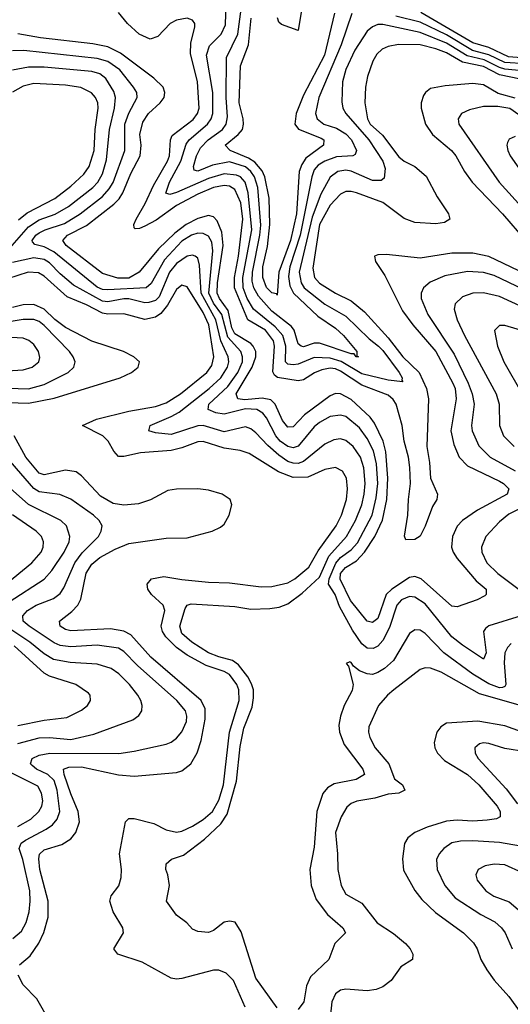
# Model space of a CAD drawing. Header units: inches. Extents: x 990535 to 1117859, y 769386 to 892122.
# Tile 558 of 656: x 1081157 to 1083011, y 803480 to 807205. Entities that reach past the tile are written whole.
import ezdxf

# ---------------------------------------------------------------- set-up
doc = ezdxf.new("R2010")
doc.units = ezdxf.units.IN
doc.header["$MEASUREMENT"] = 0
doc.layers.add('B0880', color=7, linetype='Continuous')

msp = doc.modelspace()

# ---------------------------------------------------------------- linework, layer by layer
at = {"layer": 'B0880', "color": 5}
for points, elevation in [([(1083071.7, 807010), (1082990, 807017.6), (1082970, 807023.4), (1082913, 807053), (1082848.1, 807068.1), (1082770, 807116.4), (1082670, 807156), (1082530, 807186.2), (1082510, 807186.3), (1082490, 807178.4), (1082470, 807161.8), (1082423.9, 807090), (1082390, 807015.8), (1082376.6, 806970), (1082374.5, 806894.5), (1082378.4, 806870), (1082389.1, 806850), (1082476.1, 806750), (1082529.7, 806670), (1082538, 806642), (1082534.5, 806605.5), (1082523.3, 806596.7), (1082490, 806596.7), (1082410, 806631.3), (1082390, 806635.4), (1082359.8, 806630), (1082330.8, 806609.2), (1082295.6, 806544.4), (1082262.7, 806457.3), (1082213.6, 806250), (1082220.3, 806210), (1082231.6, 806190), (1082310, 806128.2), (1082390, 806083.7), (1082477.3, 805997.3), (1082512.8, 805970), (1082530, 805953.2), (1082591.4, 805870), (1082603, 805850), (1082600.7, 805840.7), (1082604.7, 805835.3), (1082550, 805840.6), (1082450, 805865), (1082371.7, 805911.7), (1082330, 805924.3), (1082270, 805926.5), (1082210, 805902.1), (1082190, 805898.6), (1082170, 805901.1), (1082161.9, 805910), (1082163.1, 805970), (1082151.5, 806010), (1082122.9, 806042.9), (1082041, 806110), (1082016.1, 806150), (1082001.3, 806190), (1082000, 806230), (1082034.3, 806410), (1082020.4, 806550), (1082008.8, 806590), (1081991.9, 806610), (1081976.9, 806616.9), (1081930, 806621.4), (1081870, 806604), (1081750, 806550.6), (1081724.1, 806544.1), (1081709.1, 806549.1), (1081723.4, 806590), (1081766.4, 806670), (1081786.6, 806733.4), (1081797.6, 806750), (1081866.9, 806810), (1081880.3, 806830), (1081886.3, 806850), (1081886.8, 806930), (1081863.1, 807070), (1081874.5, 807105.5), (1081919, 807150), (1081934.9, 807185.1), (1081936.7, 807270)], 2560), ([(1082411.9, 807228.1), (1082372.2, 807110), (1082287.7, 806910), (1082275.5, 806850), (1082281.2, 806830), (1082306.8, 806810), (1082354.1, 806794.1), (1082390, 806773.2), (1082410.4, 806750), (1082429.6, 806710), (1082425.2, 806694.8), (1082415.8, 806690), (1082354.5, 806685.5), (1082310.2, 806669.8), (1082285.1, 806654.9), (1082270, 806636.9), (1082260.7, 806610), (1082217.4, 806390), (1082178.5, 806270), (1082173, 806233), (1082178.2, 806198.2), (1082191.9, 806170), (1082283.4, 806083.4), (1082350, 806037.9), (1082381.3, 806010), (1082431.4, 805950), (1082431.5, 805931.5), (1082438, 805930), (1082428.9, 805930), (1082421.2, 805941.2), (1082410, 805941.3), (1082290, 805981.1), (1082270, 805981.1), (1082230, 805966.9), (1082220.7, 805970), (1082210, 805978.7), (1082194.7, 806030), (1082184.8, 806044.8), (1082110, 806102.6), (1082059.3, 806159.3), (1082041.5, 806190), (1082036.1, 806216.1), (1082036.8, 806250), (1082065, 806390), (1082068.1, 806428.1), (1082056.8, 806570), (1082044.8, 806610), (1082031.1, 806631.1), (1082010, 806648.5), (1081950, 806666.5), (1081885.3, 806654.7), (1081830, 806632.3), (1081816, 806636), (1081814.2, 806650), (1081825.3, 806690), (1081840.2, 806719.8), (1081869.3, 806750.7), (1081923.7, 806790), (1081937.8, 806810), (1081942.7, 806837.3), (1081937.3, 806910), (1081938.2, 807061.8), (1081980.9, 807150), (1081996, 807264)], 2540), ([(1082224.2, 807255.8), (1082210, 807163.7), (1082146, 807186), (1082135.9, 807195.9), (1082131.5, 807211.5)], 2480), ([(1083050, 806979.6), (1082970, 806996.3), (1082910, 807027.7), (1082830, 807044.7), (1082770, 807079.1), (1082730, 807094.5), (1082670, 807109.1), (1082588.7, 807111.3), (1082550, 807103.6), (1082526.8, 807093.2), (1082506.2, 807073.8), (1082491.6, 807048.4), (1082472, 806990), (1082463.9, 806950), (1082461.2, 806890), (1082471.2, 806830), (1082481.4, 806810), (1082528.2, 806768.2), (1082590, 806686.5), (1082610, 806669.7), (1082650, 806649.6), (1082693.4, 806613.4), (1082735.3, 806535.3), (1082777.4, 806470), (1082783.2, 806450), (1082762.3, 806437.7), (1082730, 806432), (1082650, 806437.6), (1082610, 806452.9), (1082530, 806513.7), (1082430, 806549.4), (1082410, 806555.2), (1082390, 806554.6), (1082370, 806545.3), (1082330, 806503.1), (1082290.3, 806430), (1082264.6, 806264.6), (1082271, 806230), (1082290, 806207.7), (1082350, 806170.4), (1082410, 806141.9), (1082459.5, 806099.5), (1082550, 806001.9), (1082605.2, 805930), (1082667.1, 805870), (1082694.1, 805810), (1082701.5, 805770), (1082695.5, 805590), (1082706.3, 805530), (1082710.1, 805470.1), (1082735.7, 805410), (1082733.7, 805390), (1082717.3, 805362.7), (1082690, 805289), (1082670, 805250.7), (1082650, 805238.9), (1082616.6, 805236.6), (1082610.9, 805250.9), (1082624.5, 805330), (1082626.1, 805390), (1082633.7, 805450), (1082631.3, 805511.3), (1082626.4, 805550), (1082610.6, 805610), (1082603, 805670), (1082579.4, 805750), (1082568.2, 805768.2), (1082550, 805784.5), (1082450, 805822), (1082370, 805875.5), (1082350, 805884.2), (1082330, 805886.6), (1082299.2, 805880.8), (1082271, 805869), (1082230, 805842.7), (1082210, 805839.1), (1082131.2, 805851.3), (1082120.2, 805860.2), (1082113.3, 805873.3), (1082120, 805970), (1082115.6, 805990), (1082085.6, 806030), (1082019.4, 806070), (1081968.8, 806190), (1081968.6, 806230), (1081984.2, 806310), (1082000.3, 806450), (1081992.5, 806512.5), (1081970, 806562.7), (1081950, 806575), (1081930, 806577.4), (1081889.6, 806570), (1081830, 806544.5), (1081750, 806502.1), (1081673.1, 806446.9), (1081630, 806423.9), (1081610, 806414.8), (1081593.7, 806413.7), (1081590, 806417.6), (1081587.8, 806430), (1081596.5, 806450), (1081631.1, 806508.9), (1081662, 806578), (1081716, 806670), (1081723.7, 806690), (1081726.7, 806750), (1081732.7, 806767.3), (1081812.5, 806827.5), (1081828.9, 806850), (1081835.4, 806870), (1081828.9, 806970), (1081802.5, 807077.5), (1081803.9, 807116.1), (1081818.4, 807178.4), (1081819.1, 807190), (1081810, 807203.6), (1081790, 807210.7), (1081750, 807203.2), (1081725.4, 807190), (1081679.1, 807140.9), (1081650, 807130.9), (1081608.7, 807150), (1081564.7, 807190), (1081530, 807232.3)], 2580), ([(1082347.3, 807230), (1082309.2, 807070), (1082230, 806919.6), (1082201.8, 806850), (1082196.3, 806810), (1082210.1, 806790.1), (1082296.6, 806756.6), (1082306.6, 806750), (1082305.5, 806730), (1082238.5, 806681.5), (1082223, 806657), (1082213, 806630), (1082203.6, 806470), (1082179.9, 806370), (1082136.1, 806250), (1082130, 806162.6), (1082127.2, 806167.2), (1082110, 806171.2), (1082090, 806191.6), (1082075.6, 806230), (1082076.4, 806270), (1082093.7, 806346.3), (1082102.8, 806430), (1082099.7, 806530), (1082083.8, 806610), (1082073.1, 806633.1), (1082045.9, 806665.9), (1082021.6, 806681.6), (1081953, 806710), (1081933.4, 806730), (1081983.1, 806770), (1081998.4, 806790), (1082003, 806810), (1082001.2, 806830), (1081986.1, 806890), (1081992, 807030), (1082021.2, 807110), (1082031.7, 807210)], 2520), ([(1083070, 807038), (1082990, 807043), (1082930, 807072.5), (1082867.8, 807087.8), (1082770, 807147.6), (1082670, 807195), (1082578.7, 807218.7)], 2540), ([(1083070, 807059.8), (1083004.6, 807064.6), (1082930, 807099.5), (1082870, 807116.7), (1082672.4, 807232.4)], 2520), ([(1083070, 806241.9), (1082930, 806308.4), (1082870, 806321.7), (1082790, 806321.3), (1082670, 806303), (1082543.4, 806316.6), (1082510, 806315.4), (1082497.3, 806310), (1082501.1, 806290), (1082536.7, 806236.7), (1082603.7, 806103.7), (1082643, 806050), (1082729.3, 805949.3), (1082794.3, 805830), (1082802.2, 805810), (1082806.7, 805770), (1082786.3, 805650), (1082797.7, 805597.7), (1082818.3, 805550), (1082850, 805516.6), (1082970, 805458.9), (1082986, 805450), (1083005.8, 805430), (1082999.1, 805410), (1082887.5, 805350), (1082830.7, 805310), (1082810, 805288.3), (1082792.6, 805250), (1082789, 805210), (1082795.8, 805190), (1082810, 805166.5), (1082882.4, 805082.4), (1082919.8, 805050), (1082919.7, 805030), (1082914.9, 805025.1), (1082886, 805010), (1082810, 804983.2), (1082790, 804985.8), (1082673.9, 805090), (1082650, 805098.6), (1082630, 805095), (1082563.4, 805050), (1082542.6, 805030), (1082510, 804939.3), (1082490, 804924.3), (1082470, 804929.9), (1082407.4, 805007.4), (1082368.7, 805088.7), (1082369.7, 805109.7), (1082387.8, 805132.2), (1082430, 805158.4), (1082460.1, 805190), (1082499.1, 805250), (1082528.1, 805311.9), (1082543.9, 805390), (1082548.8, 805470), (1082540.7, 805570), (1082530.6, 805610.6), (1082498.3, 805678.3), (1082481.6, 805701.6), (1082410, 805767.5), (1082370, 805789.9), (1082350, 805790.2), (1082330, 805781.5), (1082232.8, 805710), (1082190, 805665.2), (1082170, 805663.6), (1082150, 805688.7), (1082122.4, 805750), (1082106.3, 805766.3), (1082073, 805773), (1082007.3, 805767.3), (1081981.6, 805770), (1081975.4, 805790), (1082035.5, 805890), (1082048.8, 805930), (1082048.9, 805950), (1082039.9, 805970), (1082030, 805979.9), (1081970, 806016.7), (1081959.2, 806039.2), (1081945.1, 806105.1), (1081911.5, 806150), (1081903.4, 806170), (1081904.6, 806210), (1081925.8, 806350), (1081920.7, 806400.7), (1081903.8, 806443.8), (1081890, 806459.1), (1081870, 806463.6), (1081830, 806453.1), (1081786.7, 806430), (1081742.7, 806397.3), (1081681.5, 806338.5), (1081608.1, 806250), (1081570, 806227.6), (1081527.4, 806227.4), (1081470, 806244.1), (1081332.3, 806350), (1081320.4, 806370), (1081337.5, 806390), (1081410, 806426.4), (1081513.1, 806506.9), (1081533, 806527), (1081547.3, 806550), (1081576.7, 806623.3), (1081612.3, 806690), (1081616.6, 806730), (1081611.3, 806770), (1081622.6, 806817.4), (1081643.8, 806850), (1081687.3, 806890), (1081702.6, 806910), (1081705.5, 806930), (1081698.6, 806950), (1081663.7, 806983.7), (1081537.9, 807077.9), (1081490, 807101.9), (1081433.1, 807113.1), (1081235.7, 807135.7), (1081150, 807151.8)], 2620), ([(1083051.8, 804950), (1082930, 804911.7), (1082918, 804902), (1082910.1, 804889.9), (1082919.8, 804810), (1082910, 804785.3), (1082830, 804838.2), (1082790, 804870.4), (1082690, 804994.5), (1082650, 805020.6), (1082630, 805022.5), (1082599.8, 805010), (1082582.1, 804990), (1082554.7, 804905.3), (1082530, 804855.8), (1082510, 804834.8), (1082493.3, 804826.7), (1082470, 804827.9), (1082450, 804844.1), (1082414.9, 804894.9), (1082365.3, 804985.3), (1082349.1, 805030), (1082323.8, 805070), (1082326.9, 805090), (1082351.3, 805148.7), (1082369.8, 805170.2), (1082410, 805199.6), (1082434, 805226), (1082488.9, 805331.1), (1082504, 805396), (1082510.2, 805450), (1082505.2, 805525.2), (1082494.2, 805574.2), (1082470, 805620.7), (1082441, 805661), (1082390, 805703.4), (1082370, 805709), (1082330, 805703.2), (1082290, 805681.5), (1082270, 805664.9), (1082210, 805591.5), (1082190, 805584.8), (1082170, 805590.2), (1082141.8, 805610), (1082124.6, 805630), (1082090, 805699), (1082075.8, 805715.8), (1082053.6, 805730), (1082010, 805732.6), (1081930, 805712.8), (1081898.1, 805718.1), (1081869, 805730), (1081872.1, 805750), (1081943, 805817), (1081981.9, 805870), (1081998.4, 805910), (1081998.8, 805930), (1081992.6, 805950), (1081943.4, 806003.4), (1081921.4, 806090), (1081890, 806132.5), (1081872.2, 806170), (1081887.4, 806330), (1081883.3, 806363.3), (1081870, 806386.1), (1081850, 806396.6), (1081830, 806397.4), (1081805.8, 806390), (1081770, 806367), (1081703.7, 806296.3), (1081653.6, 806206.4), (1081634.4, 806190), (1081490, 806182.3), (1081470, 806183.9), (1081450, 806193.4), (1081286.2, 806326.3), (1081250, 806345), (1081214.5, 806354.5), (1081204.9, 806364.9), (1081203.7, 806370), (1081218.2, 806390), (1081230, 806398.5), (1081252.6, 806410), (1081326.2, 806433.8), (1081385.2, 806470), (1081470, 806536.1), (1081495.6, 806564.4), (1081510.7, 806589.3), (1081554.1, 806710), (1081554.5, 806810), (1081569.3, 806850.7), (1081600.8, 806910), (1081599.2, 806930), (1081587.2, 806950), (1081535.2, 807015.2), (1081490, 807046.5), (1081450, 807057.8), (1081172, 807088), (1081130, 807086.7)], 2640), ([(1081110.6, 806330), (1081190, 806421.6), (1081230, 806447.6), (1081291, 806469), (1081341.5, 806498.5), (1081432.8, 806570), (1081451.9, 806590), (1081470, 806622.3), (1081484.9, 806675.1), (1081495.8, 806790), (1081515.2, 806870), (1081519.4, 806910), (1081513.3, 806933.3), (1081482.2, 806982.2), (1081459.7, 806999.7), (1081429.3, 807009.3), (1081250, 807025), (1081190, 807025.4), (1081130, 807013.6)], 2660), ([(1081152.3, 806447.7), (1081185.4, 806474.6), (1081290, 806527.9), (1081350, 806574.5), (1081399.6, 806620.4), (1081419.5, 806650), (1081438.8, 806710), (1081442.1, 806790), (1081453.4, 806870), (1081451.7, 806890), (1081444, 806910), (1081428.6, 806928.6), (1081387.9, 806947.9), (1081330, 806956.8), (1081210, 806963), (1081170, 806953.8), (1081130, 806930.8)], 2680), ([(1083030, 806907.8), (1082965.8, 806925.8), (1082910, 806957.9), (1082870, 806962.9), (1082765.4, 806954.6), (1082710, 806944.1), (1082690.2, 806930), (1082682.5, 806917.5), (1082674.5, 806890), (1082674.8, 806870), (1082691.2, 806810), (1082717, 806770), (1082788.6, 806710), (1082805.8, 806690), (1082837.6, 806630), (1082867, 806590), (1082981.4, 806470), (1083068.6, 806370)], 2620), ([(1083090, 806812), (1083010, 806868.5), (1082963.7, 806876.3), (1082910, 806876.9), (1082856.8, 806863.2), (1082826.3, 806850), (1082814.4, 806830), (1082816.5, 806810), (1082969.6, 806590), (1083102.1, 806442.1)], 2640), ([(1083030, 806762.6), (1083006.8, 806753.2), (1083000, 806740), (1082997.5, 806730), (1083001.6, 806710), (1083010.8, 806690), (1083051.8, 806630)], 2660), ([(1082130, 803466.6), (1082050, 803579.4), (1081994.3, 803754.3), (1081970.9, 803790.9), (1081950, 803795), (1081929.3, 803790.7), (1081890, 803759.8), (1081870, 803752.1), (1081830, 803755.1), (1081810, 803764.7), (1081788.7, 803788.7), (1081750, 803816.9), (1081712.1, 803870), (1081722.6, 803930), (1081717.4, 803970), (1081708.9, 803990), (1081710, 804012.2), (1081730.7, 804029.3), (1081775.8, 804044.2), (1081855.7, 804104.3), (1081917.3, 804162.7), (1081940.8, 804199.2), (1081976.3, 804323.7), (1081990, 804454.9), (1082004.5, 804524.5), (1082035.5, 804604.5), (1082040.9, 804639.1), (1082040.3, 804670), (1082033, 804693), (1082019.3, 804719.3), (1081984.3, 804764.3), (1081960.9, 804780.9), (1081910, 804794), (1081870, 804809.9), (1081807.5, 804850), (1081770, 804883.4), (1081762.3, 804910), (1081782.4, 804977.6), (1081789.9, 804990.1), (1081805.1, 804994.9), (1081970, 804985.2), (1082030, 804975.1), (1082102.1, 804977.9), (1082137.1, 804982.9), (1082170, 804994.5), (1082224.8, 805035.2), (1082290, 805095.5), (1082324.7, 805175.3), (1082391.5, 805250), (1082426.7, 805310), (1082450, 805369.3), (1082458.6, 805410), (1082462.5, 805450), (1082457.5, 805510), (1082444.5, 805550), (1082417.4, 805590), (1082390, 805613.2), (1082370, 805618.7), (1082344.2, 805615.8), (1082310, 805599.7), (1082230, 805533.1), (1082210, 805526.2), (1082190, 805526.7), (1082170, 805534.1), (1082136.9, 805556.9), (1082094.4, 805594.4), (1082050, 805642.4), (1082030, 805657.4), (1082010, 805664.1), (1081930, 805646.2), (1081850.4, 805669.6), (1081830, 805668.7), (1081730, 805635.2), (1081670, 805641.5), (1081644.7, 805650), (1081649.8, 805670), (1081730, 805703.5), (1081759.4, 805720.6), (1081873, 805810), (1081917, 805850), (1081942.8, 805890), (1081947.4, 805910), (1081944.6, 805930), (1081917.6, 805990), (1081898.6, 806070), (1081842.2, 806170), (1081836.7, 806276.7), (1081830, 806302.4), (1081820.4, 806310), (1081810, 806314.3), (1081790, 806310.4), (1081750, 806283.1), (1081722.9, 806250), (1081683.5, 806156.5), (1081670, 806142.4), (1081645.6, 806134.4), (1081630, 806134.3), (1081570, 806149.2), (1081550, 806149.2), (1081490, 806137.1), (1081470, 806140.2), (1081360.4, 806200.4), (1081310, 806243), (1081270, 806285.2), (1081250, 806297.9), (1081210, 806303.5), (1081130, 806286.8)], 2660), ([(1082009.6, 803469.6), (1081964.5, 803570), (1081937.8, 803597.8), (1081910, 803609.9), (1081890, 803609.9), (1081770, 803578.4), (1081750, 803575.6), (1081730, 803578.8), (1081619.9, 803639.9), (1081528, 803670), (1081513.3, 803690), (1081548.7, 803750), (1081546.4, 803770), (1081509.9, 803829.9), (1081498.2, 803870), (1081502.2, 803890), (1081531.1, 803928.9), (1081540.5, 803959.5), (1081541.9, 803990), (1081533.5, 804050), (1081556.8, 804170), (1081570, 804183.2), (1081590, 804183), (1081664.3, 804164.3), (1081710, 804140.4), (1081750, 804130.8), (1081770, 804134.6), (1081810, 804154.4), (1081850, 804178.8), (1081885.9, 804210), (1081910, 804252.9), (1081927.2, 804310), (1081949.7, 804510), (1081986.4, 804630), (1081985.1, 804670), (1081977.7, 804690), (1081950, 804727.3), (1081930, 804738.9), (1081861.3, 804761.3), (1081790, 804800.8), (1081750.1, 804830.1), (1081709.3, 804870), (1081696.7, 804890), (1081692, 804910), (1081704.9, 804970), (1081698.7, 804990), (1081655, 805030), (1081641.7, 805050), (1081639, 805070), (1081655.4, 805090), (1081701.6, 805098.4), (1081770, 805087.3), (1081870, 805077.4), (1081950, 805074.9), (1082070, 805059.2), (1082110, 805061.2), (1082170, 805074.3), (1082196.5, 805090), (1082250, 805133.3), (1082284.7, 805195.3), (1082353.2, 805290), (1082373.6, 805330), (1082391.6, 805390), (1082395.7, 805430), (1082392.7, 805470), (1082377.5, 805497.5), (1082350, 805510.5), (1082310, 805502.8), (1082245.7, 805474.3), (1082190, 805473.4), (1082134.7, 805494.7), (1082024.3, 805564.3), (1081990, 805574.9), (1081930, 805584.5), (1081850, 805609.1), (1081830, 805608.2), (1081770, 805584.7), (1081730, 805574.7), (1081613.1, 805566.9), (1081550, 805552.1), (1081530, 805552.9), (1081512.6, 805572.6), (1081490.7, 805610.7), (1081470.9, 805630.9), (1081394.7, 805670), (1081446.7, 805693.3), (1081570, 805724.3), (1081670, 805742.1), (1081710, 805755.4), (1081764.4, 805790), (1081864.5, 805870), (1081883, 805897), (1081890.2, 805930), (1081871.9, 806050), (1081850, 806097.8), (1081790, 806194), (1081770, 806200.2), (1081750, 806184.4), (1081715.3, 806124.7), (1081690, 806093.8), (1081670, 806079.8), (1081630, 806071.3), (1081550, 806092.5), (1081490, 806090.4), (1081470, 806094.8), (1081410, 806126.4), (1081336.6, 806156.6), (1081250, 806234.5), (1081227.6, 806247.6), (1081189.2, 806249.2), (1081070, 806211.4)], 2680), ([(1083090, 806170.2), (1082950, 806236.6), (1082910, 806248.2), (1082850, 806252.5), (1082763.9, 806236.1), (1082707.9, 806212.1), (1082682.6, 806190), (1082674, 806170), (1082674.4, 806150), (1082700.1, 806090), (1082799.6, 805939.6), (1082851.9, 805830), (1082866.7, 805790), (1082875, 805750), (1082863.9, 805670), (1082866.6, 805650), (1082892.8, 805592.8), (1082935.1, 805550), (1083030, 805498.6)], 2640), ([(1083110, 806092.9), (1082970, 806158.2), (1082910, 806171.6), (1082870, 806169.9), (1082830, 806156.7), (1082803.2, 806130), (1082799.5, 806110), (1082810.1, 806070), (1082838.5, 806010), (1082957.2, 805790), (1082969.1, 805750), (1082970.1, 805670), (1082986, 805630), (1083026.4, 805590)], 2660), ([(1081070, 805757.6), (1081190, 805753.7), (1081286.7, 805773.3), (1081537.2, 805850), (1081579.7, 805870), (1081604.7, 805890), (1081609.6, 805910), (1081588.2, 805930), (1081549.7, 805950), (1081430, 805988.2), (1081330, 806040.8), (1081290.3, 806070.3), (1081250, 806109.9), (1081210, 806127.5), (1081170, 806126.3), (1081130, 806116.6)], 2720), ([(1081070, 805811.8), (1081190, 805808.9), (1081250, 805824.8), (1081340.3, 805870), (1081361.1, 805890), (1081366.6, 805910), (1081359.1, 805930), (1081344.6, 805950), (1081250, 806047.9), (1081230, 806063.6), (1081210, 806070.8), (1081170, 806070.5), (1081110, 806060.9)], 2740), ([(1083096.1, 806016.1), (1082990, 806048.1), (1082970, 806047.4), (1082951.3, 806028.7), (1082963.3, 805970), (1082987.1, 805910), (1083055.7, 805790)], 2680), ([(1081110, 805877), (1081170, 805880.6), (1081204, 805890), (1081229, 805910), (1081232.7, 805927.3), (1081227.7, 805950), (1081210, 805976.2), (1081191.7, 805991.7), (1081170, 805999.6), (1081103.6, 806003.6)], 2760), ([(1081156.2, 803630), (1081195.9, 803664.1), (1081228.8, 803711.2), (1081248.5, 803751.5), (1081264.6, 803810), (1081264.6, 803870), (1081233.4, 803990), (1081228.9, 804030), (1081231.6, 804048.4), (1081250, 804064.7), (1081315.6, 804084.4), (1081350, 804106.3), (1081369.3, 804130.7), (1081382.5, 804170), (1081377.3, 804210), (1081350, 804275.8), (1081324.5, 804350), (1081321.9, 804370), (1081342.2, 804377.8), (1081390, 804377.9), (1081530, 804348), (1081590, 804343.8), (1081750, 804357.5), (1081770, 804363.5), (1081803.6, 804390), (1081827.9, 804432.1), (1081842.3, 804477.7), (1081858.2, 804558.2), (1081857.6, 804597.6), (1081843, 804630), (1081652.8, 804792.8), (1081577.5, 804877.5), (1081550, 804891.5), (1081500.3, 804900.3), (1081350, 804893.5), (1081330, 804898.2), (1081309.9, 804910), (1081307.3, 804930), (1081354.3, 804965.7), (1081376.4, 804990), (1081387.4, 805012.6), (1081408.6, 805111.4), (1081430, 805145.1), (1081460.2, 805170), (1081518.1, 805201.9), (1081570, 805223.5), (1081710, 805243.9), (1081790, 805244.8), (1081884.2, 805270), (1081915.4, 805284.6), (1081930, 805296.5), (1081948.7, 805330), (1081958.7, 805370), (1081952.6, 805390), (1081921.6, 805410), (1081870, 805425), (1081830, 805429.9), (1081750, 805429.3), (1081716.2, 805423.8), (1081651.2, 805388.8), (1081606.1, 805373.9), (1081551.1, 805368.9), (1081510, 805375.2), (1081462.5, 805402.5), (1081390, 805479.6), (1081370, 805494.3), (1081330, 805501), (1081250, 805483.1), (1081230, 805489.9), (1081180.4, 805550), (1081136.2, 805630)], 2720), ([(1081130.8, 803729.2), (1081163.1, 803756.9), (1081181.3, 803790), (1081192.8, 803830), (1081197, 803870), (1081194.6, 803910), (1081168.4, 804028.4), (1081154.9, 804070), (1081162.3, 804090), (1081178.4, 804101.6), (1081257.5, 804142.5), (1081280.8, 804159.2), (1081299, 804181), (1081308.3, 804210), (1081298.4, 804290), (1081286.7, 804326.7), (1081263.4, 804350), (1081220.7, 804370), (1081203.8, 804383.8), (1081197.8, 804390), (1081204.6, 804410), (1081230, 804422.9), (1081270.2, 804429.8), (1081531.1, 804428.9), (1081590, 804437.5), (1081710, 804464.6), (1081730, 804472.1), (1081750, 804487.3), (1081769.4, 804510.6), (1081787.5, 804550), (1081788.8, 804570), (1081783.2, 804590), (1081751.4, 804630), (1081601.6, 804761.6), (1081550, 804814.8), (1081530, 804826.9), (1081450, 804838.5), (1081350, 804832.9), (1081310, 804837.1), (1081287.1, 804847.1), (1081192.1, 804910), (1081170.4, 804930), (1081168.2, 804950), (1081186.3, 804970), (1081218.6, 804990), (1081285, 805015), (1081310, 805034), (1081324.2, 805055.8), (1081364.9, 805150), (1081392.5, 805187.5), (1081454.2, 805250), (1081465, 805270), (1081468.2, 805290), (1081457, 805310), (1081436.1, 805330), (1081350, 805391.2), (1081308.1, 805408.1), (1081230, 805419.1), (1081210, 805431), (1081070, 805592)], 2740), ([(1081117.5, 805002.5), (1081250, 805088.1), (1081278.7, 805121.3), (1081324.4, 805190), (1081343.8, 805230), (1081346.2, 805250), (1081333.5, 805290), (1081313, 805310), (1081190, 805371.4), (1081110, 805442.4)], 2760), ([(1083076.8, 805370), (1083005.2, 805334.8), (1082970, 805305.9), (1082919.1, 805250), (1082902.8, 805210), (1082904.1, 805190), (1082923.1, 805150), (1082964.2, 805110), (1083069.6, 805030)], 2640), ([(1081074.5, 805045.5), (1081203.4, 805150), (1081237.6, 805190), (1081246.1, 805210), (1081247.1, 805230), (1081238.7, 805250), (1081218.6, 805270), (1081130, 805331.7)], 2780), ([(1081150, 804466.4), (1081230, 804488.2), (1081270, 804489.4), (1081350, 804482.1), (1081437.7, 804502.3), (1081584.2, 804555.8), (1081607.7, 804572.3), (1081618.2, 804590), (1081620.3, 804610), (1081615.2, 804630), (1081603.4, 804650), (1081571.7, 804690), (1081531.1, 804730), (1081502.3, 804750), (1081450, 804767.4), (1081347.4, 804772.6), (1081285, 804785), (1081250, 804805.6), (1081194.9, 804850), (1081108.5, 804908.5)], 2760), ([(1083014.7, 804845.3), (1083000.4, 804830), (1082990.8, 804809.2), (1082988.4, 804771.6), (1082994, 804690), (1082990, 804681.8), (1082981.2, 804678.8), (1082970, 804677.8), (1082930, 804692.2), (1082869.6, 804729.6), (1082760.4, 804810), (1082690, 804883), (1082670, 804895.8), (1082650, 804896.8), (1082630, 804882.5), (1082570, 804781.1), (1082535.9, 804750), (1082510, 804734.9), (1082490, 804728.4), (1082469.9, 804729.9), (1082441.8, 804741.8), (1082419.1, 804759.1), (1082410, 804773.3), (1082404.4, 804775.6), (1082391.3, 804770), (1082399.2, 804759.2), (1082417.2, 804690), (1082413.1, 804666.9), (1082383.7, 804610), (1082368.8, 804570), (1082363.6, 804536.4), (1082365.4, 804510), (1082382.7, 804462.7), (1082454.4, 804370), (1082459.7, 804350), (1082428.2, 804330), (1082345.3, 804314.7), (1082320.3, 804299.7), (1082302.5, 804277.5), (1082279.9, 804210), (1082270, 804074), (1082253.9, 803990), (1082258, 803930), (1082277, 803877), (1082320.3, 803820.3), (1082378.5, 803770), (1082388.7, 803750), (1082347.8, 803710), (1082325.2, 803650), (1082255.9, 803584.1), (1082241, 803550), (1082230.2, 803490), (1082210, 803460.5)], 2660), ([(1081150, 804535.4), (1081250, 804555.1), (1081334.8, 804565.2), (1081390, 804592.3), (1081413.1, 804610), (1081425.1, 804630), (1081423.1, 804650), (1081417, 804657), (1081369.7, 804690), (1081270, 804720.9), (1081250, 804733), (1081135.8, 804835.8)], 2780), ([(1083050.1, 804609.9), (1082894.9, 804654.9), (1082750, 804737.1), (1082710, 804752.1), (1082690, 804753.6), (1082670, 804746.9), (1082570.9, 804670), (1082547.1, 804650), (1082512.5, 804610), (1082476.8, 804530), (1082475.3, 804510), (1082479.8, 804490), (1082499.8, 804450), (1082551.9, 804390), (1082572.9, 804332.9), (1082603.7, 804310), (1082612.9, 804290), (1082590, 804278.4), (1082550, 804275), (1082499.4, 804260.6), (1082430.9, 804249.1), (1082410, 804239.9), (1082393.8, 804226.3), (1082371.4, 804190), (1082350.1, 804130), (1082358.4, 804050), (1082359.1, 803990), (1082372.1, 803930), (1082390, 803897.1), (1082450, 803862.5), (1082508.5, 803788.5), (1082570, 803747.5), (1082615, 803710), (1082632.5, 803690), (1082642.7, 803670), (1082641.1, 803650), (1082597.8, 803622.2), (1082560.8, 803570), (1082530, 803546.2), (1082504.2, 803535.8), (1082470, 803530.6), (1082390, 803538), (1082370, 803534), (1082350, 803519.8), (1082336.2, 803490), (1082330.1, 803430)], 2680), ([(1083130, 804482.9), (1082990, 804533.1), (1082888.9, 804551.1), (1082770, 804543.8), (1082748.1, 804530), (1082732.9, 804510), (1082723.1, 804470), (1082726.1, 804450), (1082735.6, 804430), (1082763, 804403), (1082850, 804349.3), (1082892.7, 804310), (1082962.1, 804230), (1082972.9, 804210), (1082972.7, 804190), (1082958.5, 804181.5), (1082923.6, 804176.4), (1082870, 804173.4), (1082810, 804177.2), (1082770, 804172.9), (1082696.5, 804150), (1082650.2, 804130), (1082623.5, 804110), (1082611, 804089), (1082603.3, 804030), (1082607.3, 803987.3), (1082650.4, 803910.4), (1082676.8, 803876.8), (1082728.1, 803828.1), (1082834.5, 803750), (1082872.6, 803712.6), (1082886, 803690), (1082899.8, 803650), (1082922.9, 803610), (1082950, 803571.1), (1083005, 803510), (1083048.1, 803450)], 2720), ([(1083070, 804434.8), (1082990, 804448.3), (1082930, 804467), (1082910.1, 804469.9), (1082894.2, 804465.8), (1082877.2, 804450), (1082878.6, 804430), (1082889.5, 804410), (1082995.4, 804295.4), (1083038.2, 804238.2)], 2740), ([(1081150, 804152.4), (1081199, 804181), (1081229.1, 804210), (1081240.3, 804230), (1081244.1, 804250), (1081239.5, 804279.5), (1081224.9, 804304.9), (1081090, 804373.9)], 2760), ([(1083050, 804078.7), (1082970, 804092.6), (1082870, 804098.9), (1082822.5, 804097.5), (1082790, 804090.9), (1082759.8, 804070), (1082742.5, 804050), (1082732.6, 804027.4), (1082734.6, 803990), (1082764.1, 803930), (1082803.3, 803883.3), (1082899.6, 803819.6), (1082952.4, 803792.4), (1082977.6, 803770), (1082991.7, 803750), (1083018.4, 803690)], 2740), ([(1083057.8, 803977.8), (1082990, 804008.4), (1082949.6, 804010.4), (1082916.6, 804003.4), (1082890.3, 803990), (1082881.2, 803970), (1082885.6, 803950), (1082918.5, 803910), (1082949.4, 803889.4), (1083007.4, 803867.4), (1083050, 803831.8)], 2760), ([(1081273.8, 803410), (1081221.1, 803501.1), (1081170, 803553.8), (1081151.7, 803590)], 2720)]:
    msp.add_lwpolyline(points, dxfattribs=dict(at, elevation=elevation))

doc.saveas('drawing.dxf')
